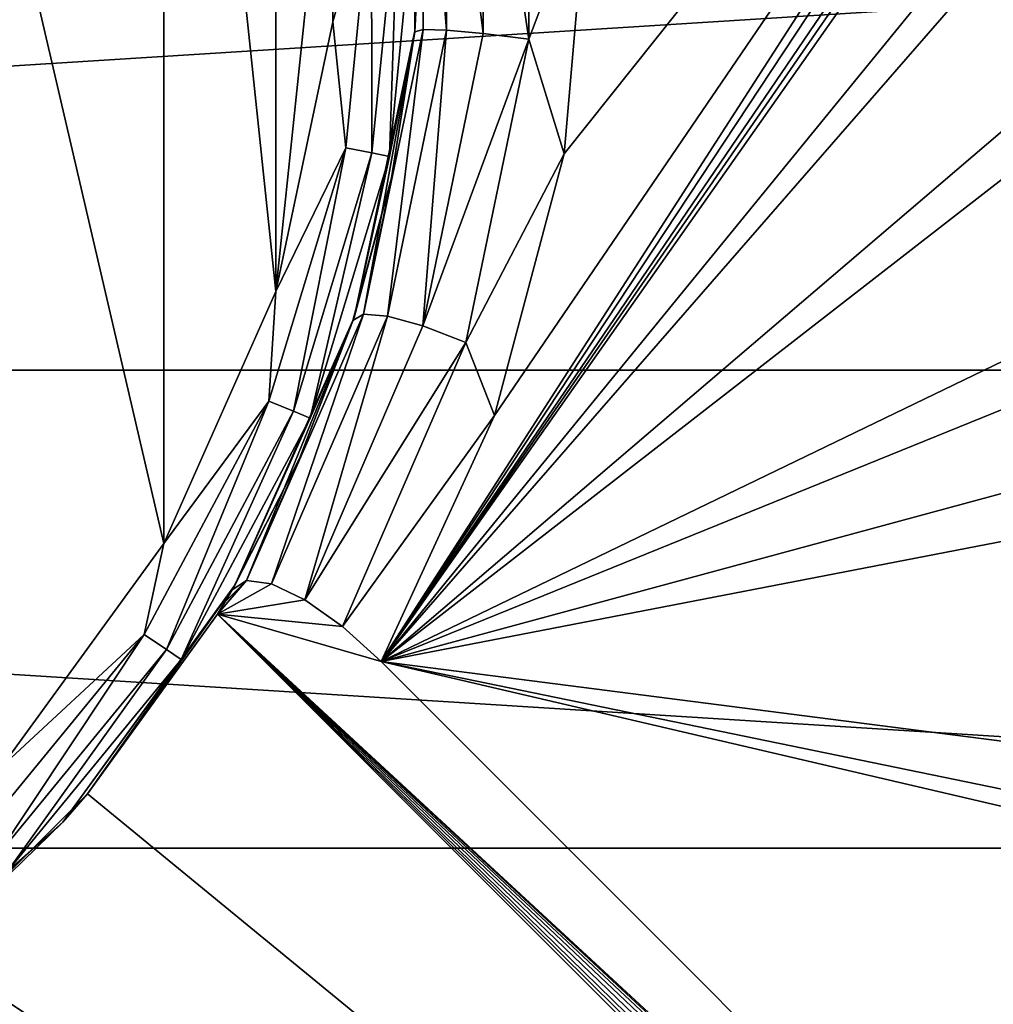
# Model space of a CAD drawing. Header units: millimetres. Extents: x -147 to 148, y -145 to 204.
# Tile 259 of 571: x 6 to 12, y -7 to -1. Entities that reach past the tile are written whole.
import ezdxf

# ---------------------------------------------------------------- set-up
doc = ezdxf.new("R2010")
doc.units = ezdxf.units.MM
doc.header["$LTSCALE"] = 26.699852
for name, color, linetype in [('1905', 7, 'CONTINUOUS'), ('389', 7, 'CONTINUOUS'), ('390', 7, 'CONTINUOUS'), ('391', 7, 'CONTINUOUS'), ('392', 7, 'CONTINUOUS'), ('551', 7, 'CONTINUOUS'), ('694', 7, 'CONTINUOUS'), ('702', 7, 'CONTINUOUS'), ('703', 7, 'CONTINUOUS')]:
    doc.layers.add(name, color=color, linetype=linetype)

msp = doc.modelspace()

# ---------------------------------------------------------------- linework, layer by layer
at = {"layer": '1905', "color": 7, "linetype": 'CONTINUOUS', "true_color": 0xd8d8d8}
for points in [[(9.171, -25.9257, 25.9), (12.1048, -24.6916, 25.9), (63.7276, -6.224, 25.9), (9.171, -25.9257, 25.9)], [(64.6292, -9.2366, 25.9), (9.171, -25.9257, 25.9), (63.7276, -6.224, 25.9), (64.6292, -9.2366, 25.9)]]:
    msp.add_3dface(points, dxfattribs=at)
at = {"layer": '389', "color": 7, "linetype": 'CONTINUOUS', "true_color": 0xd8d8d8}
for points in [[(23.5, 0, 95.05), (-23.5, 0, 95.05), (-23.3145, -2.9465, 95.05), (23.5, 0, 95.05)], [(23.3145, -2.9464, 95.05), (23.5, 0, 95.05), (-23.3145, -2.9465, 95.05), (23.3145, -2.9464, 95.05)], [(22.7613, -5.8451, 95.05), (23.3145, -2.9464, 95.05), (-23.3145, -2.9465, 95.05), (22.7613, -5.8451, 95.05)], [(-22.7613, -5.8452, 95.05), (22.7613, -5.8451, 95.05), (-23.3145, -2.9465, 95.05), (-22.7613, -5.8452, 95.05)], [(21.8493, -8.6515, 95.05), (22.7613, -5.8451, 95.05), (-22.7613, -5.8452, 95.05), (21.8493, -8.6515, 95.05)], [(-21.8493, -8.6516, 95.05), (21.8493, -8.6515, 95.05), (-22.7613, -5.8452, 95.05), (-21.8493, -8.6516, 95.05)]]:
    msp.add_3dface(points, dxfattribs=at)
at = {"layer": '390', "color": 7, "linetype": 'CONTINUOUS', "true_color": 0xd8d8d8}
for points in [[(13.912, 4.0726, 93.05), (13.9223, 3.8736, 93.05), (8.2485, -4.713, 93.05), (13.912, 4.0726, 93.05)], [(8.9369, -3.2219, 93.05), (13.912, 4.0726, 93.05), (8.2485, -4.713, 93.05), (8.9369, -3.2219, 93.05)], [(9.3581, -1.6354, 93.05), (13.912, 4.0726, 93.05), (8.9369, -3.2219, 93.05), (9.3581, -1.6354, 93.05)], [(9.4999, 0.0001, 93.05), (13.912, 4.0726, 93.05), (9.3581, -1.6354, 93.05), (9.4999, 0.0001, 93.05)], [(13.9223, 3.8736, 93.05), (13.9505, 3.6654, 93.05), (8.2485, -4.713, 93.05), (13.9223, 3.8736, 93.05)], [(13.9505, 3.6654, 93.05), (13.9716, 3.5617, 93.05), (8.2485, -4.713, 93.05), (13.9505, 3.6654, 93.05)], [(13.9716, 3.5617, 93.05), (13.9999, 3.4644, 93.05), (8.2485, -4.713, 93.05), (13.9716, 3.5617, 93.05)], [(13.9999, 3.4644, 93.05), (14, 2.3339, 93.05), (8.2485, -4.713, 93.05), (13.9999, 3.4644, 93.05)], [(14, 2.3339, 93.05), (14, 1.8882, 93.05), (8.2485, -4.713, 93.05), (14, 2.3339, 93.05)], [(14, 1.8882, 93.05), (14, 0.1991, 93.05), (8.2485, -4.713, 93.05), (14, 1.8882, 93.05)], [(14, 0.1991, 93.05), (14, -0.2466, 93.05), (8.2485, -4.713, 93.05), (14, 0.1991, 93.05)], [(14, -0.2466, 93.05), (14, -1.9357, 93.05), (8.2485, -4.713, 93.05), (14, -0.2466, 93.05)], [(14, -1.9357, 93.05), (14, -2.3814, 93.05), (8.2485, -4.713, 93.05), (14, -1.9357, 93.05)], [(14, -2.3814, 93.05), (14, -3.1572, 93.05), (8.2485, -4.713, 93.05), (14, -2.3814, 93.05)], [(14, -3.1572, 93.05), (14, -3.6028, 93.05), (8.2485, -4.713, 93.05), (14, -3.1572, 93.05)], [(14, -3.6028, 93.05), (14, -5.4515, 93.05), (8.2485, -4.713, 93.05), (14, -3.6028, 93.05)], [(14, -5.4515, 93.05), (14, -5.8972, 93.05), (8.2485, -4.713, 93.05), (14, -5.4515, 93.05)], [(14, -5.8972, 93.05), (16.4374, -6.6235, 93.05), (8.2485, -4.713, 93.05), (14, -5.8972, 93.05)], [(8.2485, -4.713, 93.05), (16.4374, -6.6235, 93.05), (16.5114, -12.9759, 93.05), (8.2485, -4.713, 93.05)]]:
    msp.add_3dface(points, dxfattribs=at)
at = {"layer": '391', "color": 7, "linetype": 'CONTINUOUS', "true_color": 0xd8d8d8}
for points in [[(6.9295, -3.9974, 80.55), (6, 0, 80.55), (6.9296, 3.9973, 80.55), (6.9295, -3.9974, 80.55)], [(7.6092, -2.4696, 80.55), (6.9295, -3.9974, 80.55), (6.9296, 3.9973, 80.55), (7.6092, -2.4696, 80.55)], [(7.6092, 2.4695, 80.55), (7.6092, -2.4696, 80.55), (6.9296, 3.9973, 80.55), (7.6092, 2.4695, 80.55)], [(7.9563, 0.835, 80.55), (7.6092, -2.4696, 80.55), (7.6092, 2.4695, 80.55), (7.9563, 0.835, 80.55)], [(7.9563, -0.8351, 80.55), (7.6092, -2.4696, 80.55), (7.9563, 0.835, 80.55), (7.9563, -0.8351, 80.55)], [(5.9465, -5.3513, 80.55), (6, 0, 80.55), (6.9295, -3.9974, 80.55), (5.9465, -5.3513, 80.55)]]:
    msp.add_3dface(points, dxfattribs=at)
at = {"layer": '392', "color": 7, "linetype": 'CONTINUOUS', "true_color": 0xd8d8d8}
for points in [[(8.4534, -0.8885, 81.05), (8.4534, 0.8885, 81.05), (8.5, 0, 92.05), (8.4534, -0.8885, 81.05)], [(8.4527, -0.8953, 92.05), (8.4534, -0.8885, 81.05), (8.5, 0, 92.05), (8.4527, -0.8953, 92.05)], [(8.084, -2.6267, 81.05), (8.4534, -0.8885, 81.05), (8.3114, -1.7807, 92.05), (8.084, -2.6267, 81.05)], [(8.3114, -1.7807, 92.05), (8.4534, -0.8885, 81.05), (8.4527, -0.8953, 92.05), (8.3114, -1.7807, 92.05)], [(8.0776, -2.6463, 92.05), (8.084, -2.6267, 81.05), (8.3114, -1.7807, 92.05), (8.0776, -2.6463, 92.05)], [(7.3612, -4.25, 81.05), (8.084, -2.6267, 81.05), (7.7539, -3.4824, 92.05), (7.3612, -4.25, 81.05)], [(7.7539, -3.4824, 92.05), (8.084, -2.6267, 81.05), (8.0776, -2.6463, 92.05), (7.7539, -3.4824, 92.05)], [(7.3439, -4.2798, 92.05), (7.3612, -4.25, 81.05), (7.7539, -3.4824, 92.05), (7.3439, -4.2798, 92.05)], [(6.3167, -5.6876, 81.05), (7.3612, -4.25, 81.05), (6.4673, -5.5158, 91.55), (6.3167, -5.6876, 81.05)], [(6.4673, -5.5158, 91.55), (7.3612, -4.25, 81.05), (7.2559, -4.4274, 91.55), (6.4673, -5.5158, 91.55)], [(7.2559, -4.4274, 91.55), (7.3612, -4.25, 81.05), (7.3003, -4.3538, 91.8004), (7.2559, -4.4274, 91.55)], [(7.3003, -4.3538, 91.8004), (7.3612, -4.25, 81.05), (7.3439, -4.2798, 92.05), (7.3003, -4.3538, 91.8004)], [(5.5158, -6.4673, 91.55), (6.3167, -5.6876, 81.05), (6.4673, -5.5158, 91.55), (5.5158, -6.4673, 91.55)], [(4.9962, -6.8766, 81.05), (6.3167, -5.6876, 81.05), (5.5158, -6.4673, 91.55), (4.9962, -6.8766, 81.05)]]:
    msp.add_3dface(points, dxfattribs=at)
at = {"layer": '551', "color": 7, "linetype": 'CONTINUOUS', "true_color": 0xd8d8d8}
for points in [[(8.8667, 0.9049, 92.8594), (8.8667, -0.9048, 92.8594), (8.646, 0.8852, 92.638), (8.8667, 0.9049, 92.8594)], [(9.1438, 0.9392, 93.0013), (9.1438, -0.9393, 93.0013), (8.8667, 0.9049, 92.8594), (9.1438, 0.9392, 93.0013)], [(8.8667, 0.9049, 92.8594), (9.1438, -0.9393, 93.0013), (8.8667, -0.9048, 92.8594), (8.8667, 0.9049, 92.8594)], [(9.1438, 0.9392, 93.0013), (9.4999, 0.0001, 93.05), (9.1438, -0.9393, 93.0013), (9.1438, 0.9392, 93.0013)], [(8.5, 0, 92.05), (8.5033, 0.882, 92.359), (8.5033, -0.8819, 92.359), (8.5, 0, 92.05)], [(8.646, 0.8852, 92.638), (8.646, -0.8851, 92.638), (8.5033, 0.882, 92.359), (8.646, 0.8852, 92.638)], [(8.5033, 0.882, 92.359), (8.646, -0.8851, 92.638), (8.5033, -0.8819, 92.359), (8.5033, 0.882, 92.359)], [(8.646, 0.8852, 92.638), (8.8667, -0.9048, 92.8594), (8.646, -0.8851, 92.638), (8.646, 0.8852, 92.638)], [(8.4527, -0.8953, 92.05), (8.5, 0, 92.05), (8.5033, -0.8819, 92.359), (8.4527, -0.8953, 92.05)], [(9.4999, 0.0001, 93.05), (9.3581, -1.6354, 93.05), (9.1438, -0.9393, 93.0013), (9.4999, 0.0001, 93.05)], [(8.4527, -0.8953, 92.05), (8.5033, -0.8819, 92.359), (8.1413, -2.6083, 92.359), (8.4527, -0.8953, 92.05)], [(8.5033, -0.8819, 92.359), (8.2872, -2.6188, 92.638), (8.1413, -2.6083, 92.359), (8.5033, -0.8819, 92.359)], [(8.3114, -1.7807, 92.05), (8.4527, -0.8953, 92.05), (8.1413, -2.6083, 92.359), (8.3114, -1.7807, 92.05)], [(8.646, -0.8851, 92.638), (8.2872, -2.6188, 92.638), (8.5033, -0.8819, 92.359), (8.646, -0.8851, 92.638)], [(8.646, -0.8851, 92.638), (8.5011, -2.6773, 92.8594), (8.2872, -2.6188, 92.638), (8.646, -0.8851, 92.638)], [(8.8667, -0.9048, 92.8594), (8.5011, -2.6773, 92.8594), (8.646, -0.8851, 92.638), (8.8667, -0.9048, 92.8594)], [(8.8667, -0.9048, 92.8594), (9.1438, -0.9393, 93.0013), (8.5011, -2.6773, 92.8594), (8.8667, -0.9048, 92.8594)], [(9.1438, -0.9393, 93.0013), (8.7619, -2.7785, 93.0013), (8.5011, -2.6773, 92.8594), (9.1438, -0.9393, 93.0013)], [(9.1438, -0.9393, 93.0013), (9.3581, -1.6354, 93.05), (8.7619, -2.7785, 93.0013), (9.1438, -0.9393, 93.0013)], [(9.3581, -1.6354, 93.05), (8.9369, -3.2219, 93.05), (8.7619, -2.7785, 93.0013), (9.3581, -1.6354, 93.05)], [(8.0776, -2.6463, 92.05), (8.3114, -1.7807, 92.05), (8.1413, -2.6083, 92.359), (8.0776, -2.6463, 92.05)], [(8.0776, -2.6463, 92.05), (8.1413, -2.6083, 92.359), (7.4308, -4.2236, 92.3534), (8.0776, -2.6463, 92.05)], [(7.4308, -4.2236, 92.3534), (8.1413, -2.6083, 92.359), (7.5823, -4.2427, 92.6344), (7.4308, -4.2236, 92.3534)], [(8.2872, -2.6188, 92.638), (7.5823, -4.2427, 92.6344), (8.1413, -2.6083, 92.359), (8.2872, -2.6188, 92.638)], [(8.2872, -2.6188, 92.638), (7.7849, -4.3393, 92.8592), (7.5823, -4.2427, 92.6344), (8.2872, -2.6188, 92.638)], [(8.5011, -2.6773, 92.8594), (7.7849, -4.3393, 92.8592), (8.2872, -2.6188, 92.638), (8.5011, -2.6773, 92.8594)], [(7.7539, -3.4824, 92.05), (8.0776, -2.6463, 92.05), (7.4308, -4.2236, 92.3534), (7.7539, -3.4824, 92.05)], [(8.5011, -2.6773, 92.8594), (8.7619, -2.7785, 93.0013), (7.7849, -4.3393, 92.8592), (8.5011, -2.6773, 92.8594)], [(8.7619, -2.7785, 93.0013), (8.0142, -4.5017, 93.0013), (7.7849, -4.3393, 92.8592), (8.7619, -2.7785, 93.0013)], [(8.7619, -2.7785, 93.0013), (8.9369, -3.2219, 93.05), (8.0142, -4.5017, 93.0013), (8.7619, -2.7785, 93.0013)], [(8.9369, -3.2219, 93.05), (8.2485, -4.713, 93.05), (8.0142, -4.5017, 93.0013), (8.9369, -3.2219, 93.05)], [(7.3439, -4.2798, 92.05), (7.7539, -3.4824, 92.05), (7.4308, -4.2236, 92.3534), (7.3439, -4.2798, 92.05)]]:
    msp.add_3dface(points, dxfattribs=at)
at = {"layer": '694', "color": 7, "linetype": 'CONTINUOUS', "true_color": 0xd8d8d8}
for points in [[(8.4534, 0.8885, 81.05), (8.4534, -0.8885, 81.05), (8.4619, 0, 80.8587), (8.4534, 0.8885, 81.05)], [(7.9563, -0.8351, 80.55), (7.9563, 0.835, 80.55), (8.191, 0, 80.5879), (7.9563, -0.8351, 80.55)], [(8.0336, -1.598, 80.5879), (7.9563, -0.8351, 80.55), (8.191, 0, 80.5879), (8.0336, -1.598, 80.5879)], [(8.0336, -1.598, 80.5879), (8.191, 0, 80.5879), (8.1929, -1.6297, 80.6963), (8.0336, -1.598, 80.5879)], [(8.1929, -1.6297, 80.6963), (8.191, 0, 80.5879), (8.3534, 0, 80.6963), (8.1929, -1.6297, 80.6963)], [(8.1929, -1.6297, 80.6963), (8.3534, 0, 80.6963), (8.2993, -1.6508, 80.8587), (8.1929, -1.6297, 80.6963)], [(8.4534, -0.8885, 81.05), (8.2993, -1.6508, 80.8587), (8.4619, 0, 80.8587), (8.4534, -0.8885, 81.05)], [(8.2993, -1.6508, 80.8587), (8.3534, 0, 80.6963), (8.4619, 0, 80.8587), (8.2993, -1.6508, 80.8587)], [(7.6092, -2.4696, 80.55), (7.9563, -0.8351, 80.55), (8.0336, -1.598, 80.5879), (7.6092, -2.4696, 80.55)], [(8.4534, -0.8885, 81.05), (8.084, -2.6267, 81.05), (8.2993, -1.6508, 80.8587), (8.4534, -0.8885, 81.05)], [(7.5675, -3.1346, 80.5879), (7.6092, -2.4696, 80.55), (8.0336, -1.598, 80.5879), (7.5675, -3.1346, 80.5879)], [(7.5675, -3.1346, 80.5879), (8.0336, -1.598, 80.5879), (7.7175, -3.1967, 80.6963), (7.5675, -3.1346, 80.5879)], [(7.7175, -3.1967, 80.6963), (8.0336, -1.598, 80.5879), (8.1929, -1.6297, 80.6963), (7.7175, -3.1967, 80.6963)], [(7.7175, -3.1967, 80.6963), (8.1929, -1.6297, 80.6963), (7.8178, -3.2382, 80.8587), (7.7175, -3.1967, 80.6963)], [(7.8178, -3.2382, 80.8587), (8.1929, -1.6297, 80.6963), (8.2993, -1.6508, 80.8587), (7.8178, -3.2382, 80.8587)], [(8.084, -2.6267, 81.05), (7.8178, -3.2382, 80.8587), (8.2993, -1.6508, 80.8587), (8.084, -2.6267, 81.05)], [(6.9295, -3.9974, 80.55), (7.6092, -2.4696, 80.55), (7.5675, -3.1346, 80.5879), (6.9295, -3.9974, 80.55)], [(8.084, -2.6267, 81.05), (7.3612, -4.25, 81.05), (7.8178, -3.2382, 80.8587), (8.084, -2.6267, 81.05)], [(6.8106, -4.5507, 80.5879), (6.9295, -3.9974, 80.55), (7.5675, -3.1346, 80.5879), (6.8106, -4.5507, 80.5879)], [(6.8106, -4.5507, 80.5879), (7.5675, -3.1346, 80.5879), (6.9456, -4.6409, 80.6963), (6.8106, -4.5507, 80.5879)], [(6.9456, -4.6409, 80.6963), (7.5675, -3.1346, 80.5879), (7.7175, -3.1967, 80.6963), (6.9456, -4.6409, 80.6963)], [(6.9456, -4.6409, 80.6963), (7.7175, -3.1967, 80.6963), (7.0358, -4.7012, 80.8587), (6.9456, -4.6409, 80.6963)], [(7.0358, -4.7012, 80.8587), (7.7175, -3.1967, 80.6963), (7.8178, -3.2382, 80.8587), (7.0358, -4.7012, 80.8587)], [(7.3612, -4.25, 81.05), (7.0358, -4.7012, 80.8587), (7.8178, -3.2382, 80.8587), (7.3612, -4.25, 81.05)], [(5.9465, -5.3513, 80.55), (6.9295, -3.9974, 80.55), (6.8106, -4.5507, 80.5879), (5.9465, -5.3513, 80.55)], [(7.3612, -4.25, 81.05), (6.3167, -5.6876, 81.05), (7.0358, -4.7012, 80.8587), (7.3612, -4.25, 81.05)], [(5.7919, -5.7919, 80.5879), (5.9465, -5.3513, 80.55), (6.8106, -4.5507, 80.5879), (5.7919, -5.7919, 80.5879)], [(5.7919, -5.7919, 80.5879), (6.8106, -4.5507, 80.5879), (5.9068, -5.9068, 80.6963), (5.7919, -5.7919, 80.5879)], [(5.9068, -5.9068, 80.6963), (6.8106, -4.5507, 80.5879), (6.9456, -4.6409, 80.6963), (5.9068, -5.9068, 80.6963)], [(5.9068, -5.9068, 80.6963), (6.9456, -4.6409, 80.6963), (5.9835, -5.9835, 80.8587), (5.9068, -5.9068, 80.6963)], [(5.9835, -5.9835, 80.8587), (6.9456, -4.6409, 80.6963), (7.0358, -4.7012, 80.8587), (5.9835, -5.9835, 80.8587)], [(6.3167, -5.6876, 81.05), (5.9835, -5.9835, 80.8587), (7.0358, -4.7012, 80.8587), (6.3167, -5.6876, 81.05)], [(6.3167, -5.6876, 81.05), (4.9962, -6.8766, 81.05), (5.9835, -5.9835, 80.8587), (6.3167, -5.6876, 81.05)]]:
    msp.add_3dface(points, dxfattribs=at)
at = {"layer": '702', "color": 7, "linetype": 'CONTINUOUS', "true_color": 0xd8d8d8}
for points in [[(16.9061, -14.0777, 91.55), (6.4673, -5.5158, 91.55), (7.2559, -4.4274, 91.55), (16.9061, -14.0777, 91.55)], [(16.9061, -14.0777, 91.55), (5.5158, -6.4673, 91.55), (6.4673, -5.5158, 91.55), (16.9061, -14.0777, 91.55)], [(16.9061, -14.0777, 91.55), (4.4274, -7.2559, 91.55), (5.5158, -6.4673, 91.55), (16.9061, -14.0777, 91.55)]]:
    msp.add_3dface(points, dxfattribs=at)
at = {"layer": '703', "color": 7, "linetype": 'CONTINUOUS', "true_color": 0xd8d8d8}
for points in [[(7.2559, -4.4274, 91.55), (7.3003, -4.3538, 91.8004), (7.4308, -4.2236, 92.3534), (7.2559, -4.4274, 91.55)], [(7.2559, -4.4274, 91.55), (7.4308, -4.2236, 92.3534), (7.5823, -4.2427, 92.6344), (7.2559, -4.4274, 91.55)], [(7.3003, -4.3538, 91.8004), (7.3439, -4.2798, 92.05), (7.4308, -4.2236, 92.3534), (7.3003, -4.3538, 91.8004)], [(7.7849, -4.3393, 92.8592), (7.2559, -4.4274, 91.55), (7.5823, -4.2427, 92.6344), (7.7849, -4.3393, 92.8592)], [(8.0142, -4.5017, 93.0013), (7.2559, -4.4274, 91.55), (7.7849, -4.3393, 92.8592), (8.0142, -4.5017, 93.0013)], [(8.2485, -4.713, 93.05), (16.5114, -12.9759, 93.05), (7.2559, -4.4274, 91.55), (8.2485, -4.713, 93.05)], [(8.2485, -4.713, 93.05), (7.2559, -4.4274, 91.55), (8.0142, -4.5017, 93.0013), (8.2485, -4.713, 93.05)], [(7.2559, -4.4274, 91.55), (16.5114, -12.9759, 93.05), (16.7206, -13.208, 93.0013), (7.2559, -4.4274, 91.55)], [(17.0128, -13.9487, 92.05), (16.9596, -14.0133, 91.8001), (7.2559, -4.4274, 91.55), (17.0128, -13.9487, 92.05)], [(17.0128, -13.9487, 92.05), (7.2559, -4.4274, 91.55), (17.0434, -13.8337, 92.3589), (17.0128, -13.9487, 92.05)], [(16.9596, -14.0133, 91.8001), (16.9061, -14.0777, 91.55), (7.2559, -4.4274, 91.55), (16.9596, -14.0133, 91.8001)], [(17.0434, -13.8337, 92.3589), (7.2559, -4.4274, 91.55), (17.001, -13.6597, 92.6382), (17.0434, -13.8337, 92.3589)], [(17.001, -13.6597, 92.6382), (7.2559, -4.4274, 91.55), (16.8899, -13.4443, 92.8592), (17.001, -13.6597, 92.6382)], [(16.8899, -13.4443, 92.8592), (7.2559, -4.4274, 91.55), (16.7206, -13.208, 93.0013), (16.8899, -13.4443, 92.8592)]]:
    msp.add_3dface(points, dxfattribs=at)

doc.saveas('drawing.dxf')
